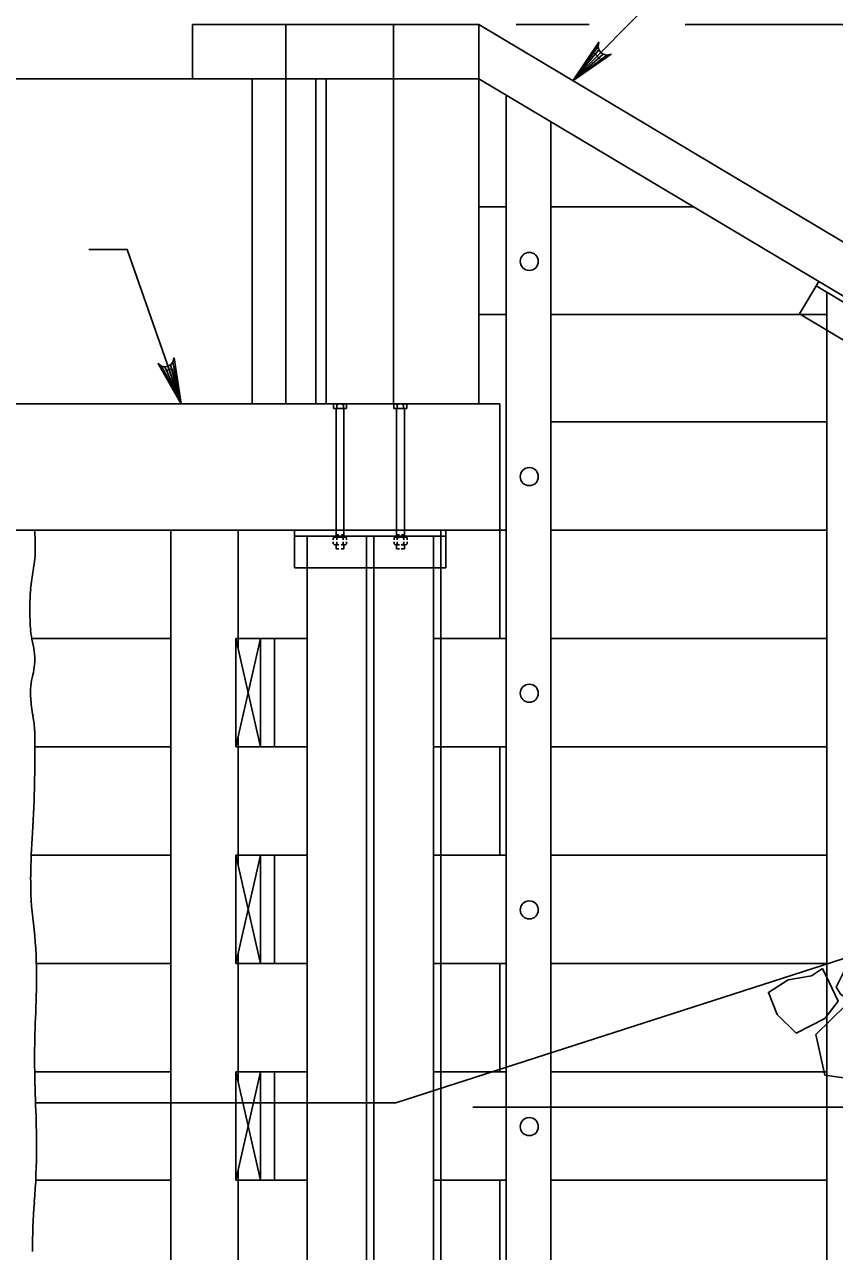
# Model space of a CAD drawing. Extents: x 638304 to 640306, y 296653 to 298435.
# Drawn here: x 639645.7 to 639711.8, y 297942.8 to 298043 of the extents above; entities that cross this region are included whole.
import ezdxf

# ---------------------------------------------------------------- set-up
doc = ezdxf.new("R2010")
doc.units = 0
for name, color, linetype in [('4', 7, 'Continuous'), ('Level 3', 7, 'Continuous'), ('Level 4', 7, 'Continuous'), ('Level 8', 7, 'Continuous')]:
    doc.layers.add(name, color=color, linetype=linetype)

# ---------------------------------------------------------------- blocks, each defined once
blk = doc.blocks.new('ROCK')
at = {"layer": '4'}
for points in [[(2.36725, 1.088), (2.2065, 0.82625), (2.378625, 0.506625), (2.66975, 0.3095), (3.128875, 0.403375), (3.48475, 0.6775), (3.4915, 1.123375), (3.25625, 1.36725), (2.783625, 1.308375)], [(1.10175, -0.02725), (1.4015, -0.159125), (1.78825, -0.148875), (1.980875, -0.266), (2.343375, 0.09475), (2.27875, 0.5505), (1.969375, 0.883), (1.4225, 0.553625), (1.152875, 0.479), (1.0105, 0.082)], [(0.74675, 0.359875), (0.882, 0.16), (1.072875, -0.144), (0.892, -0.457375), (0.448125, -0.758625), (0.1, -0.49325), (-0.095, -0.146375), (0.202875, 0.1025), (0.579125, 0.219875)], [(2.231375, -0.71725), (2.2025, -0.266375), (2.45475, 0.037125), (2.9085, 0.28875), (3.2995, 0.047625), (3.46875, -0.344), (3.231625, -0.855), (2.92, -0.860375), (2.5765, -1.054625), (2.340375, -0.904375)], [(1.2085, -0.192875), (0.778375, -0.737625), (1.008375, -1.391375), (1.48725, -1.396875), (2.09825, -1.106625), (2.133375, -0.486375), (1.723125, -0.203375), (1.37425, -0.239875)]]:
    blk.add_lwpolyline(points, close=True, dxfattribs=at)

msp = doc.modelspace()

# ---------------------------------------------------------------- linework, layer by layer
at = {"layer": 'Level 3'}
for p, q in [((639659.43, 298042.95), (639682.8, 298042.95)), ((639659.43, 298042.95), (639659.43, 298038.53)), ((639667.04, 298042.95), (639667.04, 298012.01)), ((639675.83, 298042.95), (639675.83, 298038.53)), ((639682.8, 298042.95), (639770.55, 297990.63)), ((639682.8, 298042.95), (639682.8, 298038.53)), ((639636.99, 298038.53), (639682.8, 298038.53)), ((639664.29, 298038.53), (639664.29, 298012.01)), ((639669.49, 298038.53), (639669.49, 298012.01)), ((639670.34, 298038.53), (639670.34, 298012.01)), ((639675.83, 298038.53), (639675.83, 298012.01)), ((639682.8, 298038.53), (639770.55, 297986.21)), ((639682.8, 298038.53), (639682.8, 298012.01)), ((639685.04, 297957.86), (639685.04, 298037.19)), ((639688.67, 297959.03), (639688.67, 298035.03)), ((639685.04, 298028.08), (639682.8, 298028.08)), ((639700.33, 298028.08), (639688.67, 298028.08)), ((639708.98, 298019.34), (639710.56, 298021.98)), ((639685.04, 298019.3), (639682.8, 298019.3)), ((639709.05, 298019.3), (639688.67, 298019.3)), ((639708.98, 298019.34), (639721.06, 298012.14)), ((639711.22, 298018.01), (639711.22, 297964.88)), ((639634.03, 298012.01), (639684.52, 298012.01)), ((639670.93, 298011.61), (639670.93, 298011.91)), ((639670.93, 298011.61), (639672, 298011.61)), ((639671.87, 298012.01), (639671.06, 298012.01)), ((639671.11, 298012), (639671.11, 298012)), ((639671.13, 298012), (639671.13, 298012)), ((639671.14, 298012), (639671.14, 298012)), ((639671.14, 298011.61), (639671.14, 298001.13)), ((639671.15, 298011.99), (639671.15, 298011.99)), ((639671.16, 298012), (639671.16, 298012)), ((639671.16, 298011.99), (639671.16, 298011.99)), ((639671.17, 298012), (639671.17, 298012)), ((639671.17, 298011.97), (639671.17, 298011.97)), ((639671.18, 298011.99), (639671.18, 298011.99)), ((639671.19, 298012), (639671.19, 298012)), ((639671.19, 298011.99), (639671.19, 298011.99)), ((639671.19, 298011.97), (639671.19, 298011.97)), ((639671.19, 298011.96), (639671.19, 298011.96)), ((639671.2, 298012), (639671.2, 298012)), ((639671.2, 298011.97), (639671.2, 298011.97)), ((639671.2, 298011.94), (639671.2, 298011.94)), ((639671.21, 298012), (639671.21, 298012)), ((639671.21, 298011.99), (639671.21, 298011.99)), ((639671.21, 298011.97), (639671.21, 298011.97)), ((639671.21, 298011.96), (639671.21, 298011.96)), ((639671.21, 298011.94), (639671.21, 298011.94)), ((639671.21, 298011.93), (639671.21, 298011.93)), ((639671.21, 298011.91), (639671.21, 298011.61)), ((639671.22, 298011.99), (639671.22, 298011.99)), ((639671.22, 298011.96), (639671.22, 298011.96)), ((639671.22, 298011.93), (639671.22, 298011.93)), ((639671.23, 298012), (639671.23, 298012)), ((639671.23, 298011.97), (639671.23, 298011.97)), ((639671.23, 298011.94), (639671.23, 298011.94)), ((639671.24, 298012), (639671.24, 298012)), ((639671.24, 298011.99), (639671.24, 298011.99)), ((639671.24, 298011.97), (639671.24, 298011.97)), ((639671.24, 298011.96), (639671.24, 298011.96)), ((639671.24, 298011.94), (639671.24, 298011.94)), ((639671.25, 298011.99), (639671.25, 298011.99)), ((639671.25, 298011.96), (639671.25, 298011.96)), ((639671.26, 298012), (639671.26, 298012)), ((639671.26, 298011.97), (639671.26, 298011.97)), ((639671.27, 298012), (639671.27, 298012)), ((639671.27, 298011.99), (639671.27, 298011.99)), ((639671.27, 298011.97), (639671.27, 298011.97)), ((639671.27, 298011.96), (639671.27, 298011.96)), ((639671.28, 298011.99), (639671.28, 298011.99)), ((639671.29, 298012), (639671.29, 298012)), ((639671.29, 298011.97), (639671.29, 298011.97)), ((639671.3, 298012), (639671.3, 298012)), ((639671.3, 298011.99), (639671.3, 298011.99)), ((639671.3, 298011.97), (639671.3, 298011.97)), ((639671.31, 298011.99), (639671.31, 298011.99)), ((639671.32, 298012), (639671.32, 298012)), ((639671.32, 298011.99), (639671.32, 298011.99)), ((639671.33, 298012), (639671.33, 298012)), ((639671.34, 298011.99), (639671.34, 298011.99)), ((639671.35, 298012), (639671.35, 298012)), ((639671.36, 298012), (639671.36, 298012)), ((639671.38, 298012), (639671.38, 298012)), ((639671.39, 298012), (639671.39, 298012)), ((639671.41, 298012), (639671.41, 298012)), ((639671.54, 298012), (639671.54, 298012)), ((639671.55, 298012), (639671.55, 298012)), ((639671.57, 298012), (639671.57, 298012)), ((639671.58, 298012), (639671.58, 298012)), ((639671.6, 298012), (639671.6, 298012)), ((639671.61, 298012), (639671.61, 298012)), ((639671.61, 298011.99), (639671.61, 298011.99)), ((639671.62, 298011.99), (639671.62, 298011.99)), ((639671.63, 298012), (639671.63, 298012)), ((639671.63, 298011.99), (639671.63, 298011.99)), ((639671.64, 298012), (639671.64, 298012)), ((639671.64, 298011.97), (639671.64, 298011.97)), ((639671.65, 298011.99), (639671.65, 298011.99)), ((639671.66, 298012), (639671.66, 298012)), ((639671.66, 298011.99), (639671.66, 298011.99)), ((639671.66, 298011.97), (639671.66, 298011.97)), ((639671.67, 298012), (639671.67, 298012)), ((639671.67, 298011.97), (639671.67, 298011.97)), ((639671.68, 298011.99), (639671.68, 298011.99)), ((639671.68, 298011.96), (639671.68, 298011.96)), ((639671.69, 298012), (639671.69, 298012)), ((639671.69, 298011.99), (639671.69, 298011.99)), ((639671.69, 298011.97), (639671.69, 298011.97)), ((639671.69, 298011.96), (639671.69, 298011.96)), ((639671.7, 298012), (639671.7, 298012)), ((639671.7, 298011.97), (639671.7, 298011.97)), ((639671.7, 298011.94), (639671.7, 298011.94)), ((639671.71, 298011.99), (639671.71, 298011.99)), ((639671.71, 298011.96), (639671.71, 298011.96)), ((639671.72, 298012), (639671.72, 298012)), ((639671.72, 298011.99), (639671.72, 298011.99)), ((639671.72, 298011.97), (639671.72, 298011.97)), ((639671.72, 298011.96), (639671.72, 298011.96)), ((639671.72, 298011.94), (639671.72, 298011.94)), ((639671.72, 298011.93), (639671.72, 298011.93)), ((639671.73, 298012), (639671.73, 298012)), ((639671.73, 298011.97), (639671.73, 298011.97)), ((639671.73, 298011.94), (639671.73, 298011.94)), ((639671.74, 298011.99), (639671.74, 298011.99)), ((639671.74, 298011.99), (639671.74, 298011.99)), ((639671.74, 298011.96), (639671.74, 298011.96)), ((639671.74, 298011.96), (639671.74, 298011.96)), ((639671.74, 298011.93), (639671.74, 298011.93)), ((639671.74, 298011.93), (639671.74, 298011.93)), ((639671.74, 298011.91), (639671.74, 298011.61)), ((639671.75, 298012), (639671.75, 298012)), ((639671.75, 298011.97), (639671.75, 298011.97)), ((639671.75, 298011.94), (639671.75, 298011.94)), ((639671.76, 298012), (639671.76, 298012)), ((639671.76, 298011.99), (639671.76, 298011.99)), ((639671.76, 298011.97), (639671.76, 298011.97)), ((639671.76, 298011.96), (639671.76, 298011.96)), ((639671.77, 298011.99), (639671.77, 298011.99)), ((639671.78, 298012), (639671.78, 298012)), ((639671.78, 298011.99), (639671.78, 298011.99)), ((639671.78, 298011.97), (639671.78, 298011.97)), ((639671.79, 298012), (639671.79, 298012)), ((639671.79, 298011.61), (639671.79, 298001.13)), ((639671.8, 298011.99), (639671.8, 298011.99)), ((639671.81, 298012), (639671.81, 298012)), ((639671.82, 298012), (639671.82, 298012)), ((639671.84, 298012), (639671.84, 298012)), ((639672, 298011.61), (639672, 298011.91)), ((639675.87, 298011.61), (639675.87, 298011.91)), ((639676.93, 298011.61), (639675.87, 298011.61)), ((639675.99, 298012.01), (639676.8, 298012.01)), ((639676.03, 298012), (639676.03, 298012)), ((639676.04, 298012), (639676.04, 298012)), ((639676.06, 298012), (639676.06, 298012)), ((639676.07, 298012), (639676.07, 298012)), ((639676.07, 298011.99), (639676.07, 298011.99)), ((639676.07, 298011.61), (639676.07, 298001.13)), ((639676.08, 298011.99), (639676.08, 298011.99)), ((639676.09, 298012), (639676.09, 298012)), ((639676.09, 298011.99), (639676.09, 298011.99)), ((639676.09, 298011.97), (639676.09, 298011.97)), ((639676.1, 298012), (639676.1, 298012)), ((639676.1, 298011.97), (639676.1, 298011.97)), ((639676.11, 298011.99), (639676.11, 298011.99)), ((639676.11, 298011.96), (639676.11, 298011.96)), ((639676.12, 298012), (639676.12, 298012)), ((639676.12, 298011.99), (639676.12, 298011.99)), ((639676.12, 298011.97), (639676.12, 298011.97)), ((639676.12, 298011.96), (639676.12, 298011.96)), ((639676.12, 298011.94), (639676.12, 298011.94)), ((639676.12, 298011.93), (639676.12, 298011.93)), ((639676.13, 298012), (639676.13, 298012)), ((639676.13, 298011.99), (639676.13, 298011.99)), ((639676.13, 298011.97), (639676.13, 298011.97)), ((639676.13, 298011.96), (639676.13, 298011.96)), ((639676.13, 298011.94), (639676.13, 298011.94)), ((639676.13, 298011.93), (639676.13, 298011.93)), ((639676.13, 298011.91), (639676.13, 298011.61)), ((639676.14, 298011.99), (639676.14, 298011.99)), ((639676.14, 298011.96), (639676.14, 298011.96)), ((639676.14, 298011.93), (639676.14, 298011.93)), ((639676.15, 298012), (639676.15, 298012)), ((639676.15, 298011.97), (639676.15, 298011.97)), ((639676.15, 298011.94), (639676.15, 298011.94)), ((639676.16, 298012), (639676.16, 298012)), ((639676.16, 298011.99), (639676.16, 298011.99)), ((639676.16, 298011.97), (639676.16, 298011.97)), ((639676.16, 298011.96), (639676.16, 298011.96)), ((639676.16, 298011.94), (639676.16, 298011.94)), ((639676.17, 298011.99), (639676.17, 298011.99)), ((639676.17, 298011.96), (639676.17, 298011.96)), ((639676.18, 298012), (639676.18, 298012)), ((639676.18, 298011.97), (639676.18, 298011.97)), ((639676.19, 298012), (639676.19, 298012)), ((639676.19, 298011.99), (639676.19, 298011.99)), ((639676.19, 298011.97), (639676.19, 298011.97)), ((639676.19, 298011.96), (639676.19, 298011.96)), ((639676.2, 298011.99), (639676.2, 298011.99)), ((639676.21, 298012), (639676.21, 298012)), ((639676.21, 298011.97), (639676.21, 298011.97)), ((639676.22, 298012), (639676.22, 298012)), ((639676.22, 298011.99), (639676.22, 298011.99)), ((639676.22, 298011.97), (639676.22, 298011.97)), ((639676.23, 298011.99), (639676.23, 298011.99)), ((639676.24, 298012), (639676.24, 298012)), ((639676.24, 298011.99), (639676.24, 298011.99)), ((639676.25, 298012), (639676.25, 298012)), ((639676.26, 298011.99), (639676.26, 298011.99)), ((639676.27, 298012), (639676.27, 298012)), ((639676.28, 298012), (639676.28, 298012)), ((639676.3, 298012), (639676.3, 298012)), ((639676.31, 298012), (639676.31, 298012)), ((639676.33, 298012), (639676.33, 298012)), ((639676.46, 298012), (639676.46, 298012)), ((639676.47, 298012), (639676.47, 298012)), ((639676.49, 298012), (639676.49, 298012)), ((639676.5, 298012), (639676.5, 298012)), ((639676.52, 298012), (639676.52, 298012)), ((639676.53, 298012), (639676.53, 298012)), ((639676.53, 298011.99), (639676.53, 298011.99)), ((639676.54, 298011.99), (639676.54, 298011.99)), ((639676.55, 298012), (639676.55, 298012)), ((639676.55, 298011.99), (639676.55, 298011.99)), ((639676.56, 298012), (639676.56, 298012)), ((639676.56, 298011.97), (639676.56, 298011.97)), ((639676.57, 298011.99), (639676.57, 298011.99)), ((639676.58, 298012), (639676.58, 298012)), ((639676.58, 298011.99), (639676.58, 298011.99)), ((639676.58, 298011.97), (639676.58, 298011.97)), ((639676.59, 298012), (639676.59, 298012)), ((639676.59, 298011.97), (639676.59, 298011.97)), ((639676.6, 298011.99), (639676.6, 298011.99)), ((639676.6, 298011.96), (639676.6, 298011.96)), ((639676.61, 298012), (639676.61, 298012)), ((639676.61, 298011.99), (639676.61, 298011.99)), ((639676.61, 298011.97), (639676.61, 298011.97)), ((639676.61, 298011.96), (639676.61, 298011.96)), ((639676.62, 298012), (639676.62, 298012)), ((639676.62, 298011.97), (639676.62, 298011.97)), ((639676.62, 298011.94), (639676.62, 298011.94)), ((639676.63, 298011.99), (639676.63, 298011.99)), ((639676.63, 298011.96), (639676.63, 298011.96)), ((639676.64, 298012), (639676.64, 298012)), ((639676.64, 298011.99), (639676.64, 298011.99)), ((639676.64, 298011.97), (639676.64, 298011.97)), ((639676.64, 298011.96), (639676.64, 298011.96)), ((639676.64, 298011.94), (639676.64, 298011.94)), ((639676.64, 298011.93), (639676.64, 298011.93)), ((639676.65, 298012), (639676.65, 298012)), ((639676.65, 298011.97), (639676.65, 298011.97)), ((639676.65, 298011.94), (639676.65, 298011.94)), ((639676.66, 298012), (639676.66, 298012)), ((639676.66, 298011.99), (639676.66, 298011.99)), ((639676.66, 298011.97), (639676.66, 298011.97)), ((639676.66, 298011.96), (639676.66, 298011.96)), ((639676.66, 298011.94), (639676.66, 298011.94)), ((639676.66, 298011.93), (639676.66, 298011.93)), ((639676.66, 298011.91), (639676.66, 298011.61)), ((639676.67, 298011.99), (639676.67, 298011.99)), ((639676.67, 298011.96), (639676.67, 298011.96)), ((639676.68, 298012), (639676.68, 298012)), ((639676.68, 298011.97), (639676.68, 298011.97)), ((639676.69, 298011.99), (639676.69, 298011.99)), ((639676.7, 298012), (639676.7, 298012)), ((639676.7, 298011.99), (639676.7, 298011.99)), ((639676.7, 298011.97), (639676.7, 298011.97)), ((639676.71, 298012), (639676.71, 298012)), ((639676.72, 298011.99), (639676.72, 298011.99)), ((639676.73, 298012), (639676.73, 298012)), ((639676.73, 298011.61), (639676.73, 298001.13)), ((639676.74, 298012), (639676.74, 298012)), ((639676.75, 298012), (639676.75, 298012)), ((639676.93, 298011.61), (639676.93, 298011.91)), ((639684.52, 298012.01), (639684.52, 297992.85)), ((639711.22, 298010.53), (639688.67, 298010.53)), ((639635.58, 298001.69), (639685.04, 298001.69)), ((639657.65, 298001.69), (639657.65, 297954.96)), ((639663.14, 298001.69), (639663.14, 297992.09)), ((639667.75, 298001.69), (639667.75, 297998.62)), ((639670.92, 298000.91), (639670.92, 298001.04)), ((639671.86, 298001.13), (639671.05, 298001.13)), ((639671.36, 298001.31), (639671.14, 298001.31)), ((639671.2, 298001.04), (639671.2, 298000.91)), ((639671.79, 298001.31), (639671.58, 298001.31)), ((639671.73, 298001.04), (639671.73, 298000.91)), ((639671.99, 298000.91), (639671.99, 298001.04)), ((639675.88, 298000.89), (639675.88, 298001.04)), ((639676, 298001.13), (639676.81, 298001.13)), ((639676.07, 298001.31), (639676.31, 298001.31)), ((639676.13, 298001.04), (639676.13, 298000.89)), ((639676.49, 298001.31), (639676.73, 298001.31)), ((639676.67, 298001.04), (639676.67, 298000.89)), ((639676.94, 298000.89), (639676.94, 298001.04)), ((639679.7, 298001.69), (639679.7, 297922.12)), ((639680.11, 298001.69), (639680.11, 297998.62)), ((639711.22, 298001.69), (639688.67, 298001.69)), ((639670.92, 298000.58), (639670.92, 298000.74)), ((639671.33, 298000.49), (639671.05, 298000.49)), ((639671.14, 298000.49), (639671.14, 298000.17)), ((639671.37, 298000.17), (639671.14, 298000.17)), ((639671.2, 298000.74), (639671.2, 298000.58)), ((639671.79, 298000.17), (639671.55, 298000.17)), ((639671.86, 298000.49), (639671.59, 298000.49)), ((639671.73, 298000.74), (639671.73, 298000.58)), ((639671.79, 298000.49), (639671.79, 298000.17)), ((639671.99, 298000.58), (639671.99, 298000.74)), ((639675.88, 298000.58), (639675.88, 298000.74)), ((639676, 298000.49), (639676.31, 298000.49)), ((639676.07, 298000.49), (639676.07, 298000.17)), ((639676.07, 298000.17), (639676.31, 298000.17)), ((639676.13, 298000.74), (639676.13, 298000.58)), ((639676.46, 298000.49), (639676.81, 298000.49)), ((639676.46, 298000.17), (639676.73, 298000.17)), ((639676.67, 298000.74), (639676.67, 298000.58)), ((639676.73, 298000.49), (639676.73, 298000.17)), ((639676.94, 298000.58), (639676.94, 298000.74)), ((639667.75, 297998.62), (639680.11, 297998.62)), ((639668.78, 297998.62), (639668.78, 297954.96)), ((639679.09, 297998.62), (639679.09, 297956.36)), ((639657.65, 297992.85), (639646.3, 297992.85)), ((639662.97, 297984.01), (639662.97, 297992.85)), ((639662.97, 297992.85), (639664.97, 297984.01)), ((639664.97, 297992.85), (639662.97, 297984.01)), ((639668.78, 297992.85), (639662.97, 297992.85)), ((639664.97, 297984.01), (639664.97, 297992.85)), ((639666.11, 297984.01), (639666.11, 297992.85)), ((639668.78, 297992.85), (639667.7, 297992.85)), ((639685.04, 297992.85), (639679.09, 297992.85)), ((639711.22, 297992.85), (639688.67, 297992.85)), ((639657.65, 297984.01), (639646.55, 297984.01)), ((639668.78, 297984.01), (639662.97, 297984.01)), ((639663.14, 297984.77), (639663.14, 297974.41)), ((639766.66, 297984.13), (639676.03, 297954.96)), ((639685.04, 297984.01), (639679.09, 297984.01)), ((639684.52, 297984.01), (639684.52, 297975.17)), ((639711.22, 297984.01), (639688.67, 297984.01)), ((639657.65, 297975.17), (639646.25, 297975.17)), ((639662.97, 297966.32), (639662.97, 297975.17)), ((639664.97, 297975.17), (639662.97, 297966.32)), ((639662.97, 297975.17), (639664.97, 297966.32)), ((639668.78, 297975.17), (639662.97, 297975.17)), ((639664.97, 297966.32), (639664.97, 297975.17)), ((639666.11, 297966.32), (639666.11, 297975.17)), ((639685.04, 297975.17), (639679.09, 297975.17)), ((639711.22, 297975.17), (639688.67, 297975.17)), ((639663.14, 297967.08), (639663.14, 297956.72)), ((639657.65, 297966.32), (639646.68, 297966.32)), ((639668.78, 297966.32), (639662.97, 297966.32)), ((639685.04, 297966.32), (639679.09, 297966.32)), ((639684.52, 297966.32), (639684.52, 297957.48)), ((639711.22, 297966.32), (639688.67, 297966.32)), ((639711.22, 297964.88), (639711.22, 297910.53)), ((639688.67, 297922.12), (639688.67, 297959.03)), ((639657.65, 297957.48), (639646.54, 297957.48)), ((639668.78, 297957.48), (639662.97, 297957.48)), ((639662.97, 297948.64), (639662.97, 297957.48)), ((639664.97, 297957.48), (639662.97, 297948.64)), ((639662.97, 297957.48), (639664.97, 297948.64)), ((639664.97, 297948.64), (639664.97, 297957.48)), ((639666.11, 297948.64), (639666.11, 297957.48)), ((639685.04, 297957.48), (639679.09, 297957.48)), ((639685.04, 297922.12), (639685.04, 297957.86)), ((639711.22, 297957.48), (639688.67, 297957.48)), ((639679.09, 297956.36), (639679.09, 297910.68)), ((639646.61, 297954.96), (639676.03, 297954.96)), ((639657.65, 297954.96), (639657.65, 297922.12)), ((639668.78, 297954.96), (639668.78, 297910.41)), ((639663.14, 297949.4), (639663.14, 297939.04)), ((639657.65, 297948.64), (639646.63, 297948.64)), ((639668.78, 297948.64), (639662.97, 297948.64)), ((639685.04, 297948.64), (639679.09, 297948.64)), ((639684.52, 297948.64), (639684.52, 297939.8)), ((639711.22, 297948.64), (639688.67, 297948.64))]:
    msp.add_line(p, q, dxfattribs=at)
for centre in [(639686.92, 298023.62), (639686.92, 298006.06), (639686.92, 297988.38), (639686.92, 297970.7), (639686.92, 297953.01)]:
    msp.add_circle(centre, 0.737, dxfattribs=at)
for centre, radius, start, end in [((639671.07, 298011.86), 0.148, 88.1729, 158.7131), ((639671.07, 298011.86), 0.148, 21.2869, 88.1729), ((639671.47, 298011.58), 0.423, 51.05, 128.95), ((639671.87, 298011.87), 0.134, 17.4518, 162.5482), ((639676, 298011.87), 0.134, 17.4518, 162.5482), ((639676.39, 298011.58), 0.423, 51.05, 128.95), ((639676.79, 298011.86), 0.148, 91.8271, 158.7131), ((639676.79, 298011.86), 0.148, 21.2869, 91.8271), ((639625.23, 298000.09), 21.36, 0, 4.3004), ((639671.06, 298000.99), 0.148, 88.1729, 158.7131), ((639671.06, 298000.99), 0.148, 21.2869, 88.1729), ((639671.46, 298000.71), 0.423, 51.05, 128.95), ((639671.86, 298001), 0.134, 17.4518, 162.5482), ((639676.01, 298001), 0.134, 17.4518, 162.5482), ((639676.4, 298000.71), 0.423, 51.05, 128.95), ((639676.8, 298000.99), 0.148, 91.8271, 158.7131), ((639676.8, 298000.99), 0.148, 21.2869, 91.8271), ((639639.01, 298000.09), 7.58, 352.7773, 0), ((639671.06, 298000.64), 0.148, 201.2869, 271.8271), ((639671.06, 298000.64), 0.148, 271.8271, 338.7131), ((639671.46, 298000.91), 0.423, 231.05, 256.0077), ((639671.46, 298000.91), 0.423, 284.3427, 308.95), ((639671.86, 298000.62), 0.134, 197.4518, 342.5482), ((639676.01, 298000.62), 0.134, 197.4518, 342.5482), ((639676.4, 298000.91), 0.423, 231.05, 257.4918), ((639676.4, 298000.91), 0.423, 277.8862, 308.95), ((639676.8, 298000.64), 0.148, 201.2869, 268.1729), ((639676.8, 298000.64), 0.148, 268.1729, 338.7131), ((639613.87, 298003.27), 32.92, 350.2251, 352.7773), ((639656.2, 297995.98), 10.03, 170.2251, 174.8504), ((639663.99, 297995.28), 17.85, 174.8504, 180), ((639668.07, 297995.28), 21.93, 180, 184.6462), ((639652.02, 297993.98), 5.83, 184.6462, 194.0958), ((639640.26, 297991.02), 6.29, 5.005, 14.0958), ((639641.54, 297991.14), 5.01, 345.3447, 5.005), ((639652.01, 297988.4), 5.82, 165.3447, 183.5807), ((639658.61, 297988.81), 12.42, 183.5807, 190.7194), ((639638.96, 297985.09), 7.57, 1.5728, 10.7194), ((639590.71, 297983.77), 55.85, 0, 1.5729), ((639479.61, 297983.77), 166.94, 359.0903, 0), ((639571.86, 297982.3), 74.68, 355.9277, 359.0903), ((639703.45, 297972.93), 57.24, 175.9277, 179.5403), ((639674.74, 297973.16), 28.53, 179.5403, 187.1963), ((639613.83, 297965.47), 32.86, 0.063, 7.1963), ((639572.42, 297965.43), 74.27, 357.2609, 0.063), ((639713.53, 297958.68), 67, 177.2609, 180.2111), ((639739.31, 297958.77), 92.78, 180.2111, 182.5002), ((639569.79, 297951.37), 76.9, 359.9858, 2.5002), ((639589.92, 297951.36), 56.77, 355.4372, 359.9858), ((639691.74, 297943.24), 45.37, 175.4372, 180.5256)]:
    msp.add_arc(centre, radius, start, end, dxfattribs=at)
at = {"layer": 'Level 4'}
for p, q in [((639690.48, 298038.37), (639717.94, 298066.18)), ((639685.84, 298042.95), (639691.82, 298042.95)), ((639699.65, 298042.95), (639762.74, 298042.95)), ((639688.67, 298023.27), (639688.67, 297973.29)), ((639685.04, 298019.64), (639685.04, 297972.65)), ((639777.69, 297954.6), (639682.3, 297954.6))]:
    msp.add_line(p, q, dxfattribs=at)
for points in [[(639690.48, 298038.37), (639692.59, 298041.51), (639692.53, 298041.17), (639692.61, 298040.88), (639692.75, 298040.68), (639692.96, 298040.53), (639693.24, 298040.46), (639693.59, 298040.53), (639690.48, 298038.37), (639693.24, 298040.46), (639692.96, 298040.53), (639690.48, 298038.37), (639692.75, 298040.68), (639692.61, 298040.88), (639690.48, 298038.37), (639692.53, 298041.17)], [(639658.49, 298012.01), (639654.09, 298024.6), (639650.97, 298024.6)], [(639658.49, 298012.01), (639656.61, 298015.29), (639656.89, 298015.08), (639657.17, 298015.03), (639657.42, 298015.07), (639657.64, 298015.19), (639657.83, 298015.41), (639657.92, 298015.75), (639658.49, 298012.01), (639657.83, 298015.41), (639657.64, 298015.19), (639658.49, 298012.01), (639657.42, 298015.07), (639657.17, 298015.03), (639658.49, 298012.01), (639656.89, 298015.08)]]:
    msp.add_lwpolyline(points, dxfattribs=at)
for points in [[(639692.8, 298040.05), (639692.13, 298040.72), (639690.48, 298038.37)], [(639658.49, 298012.01), (639657.75, 298014.87), (639657.29, 298014.71)]]:
    msp.add_lwpolyline(points, close=True, dxfattribs=at)
at = {"layer": 'Level 8'}
for p, q in [((639710.34, 298021.62), (639722.41, 298014.42)), ((639711.22, 298021.09), (639711.22, 298018.01)), ((639711.22, 298019.3), (639709.05, 298019.3)), ((639667.75, 298001.2), (639680.11, 298001.2)), ((639668.78, 298001.2), (639668.78, 297998.62)), ((639673.64, 298001.2), (639673.64, 297910.51)), ((639674.23, 298001.2), (639674.23, 297910.14)), ((639679.09, 298001.2), (639679.09, 297998.62))]:
    msp.add_line(p, q, dxfattribs=at)

# ---------------------------------------------------------------- block references
at = {"layer": 'Level 4', "xscale": 4.911876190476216, "yscale": 4.911876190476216, "rotation": -7.30063298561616}
msp.add_blockref('ROCK', (639706.99, 297964.62), dxfattribs=at)

doc.saveas('drawing.dxf')
